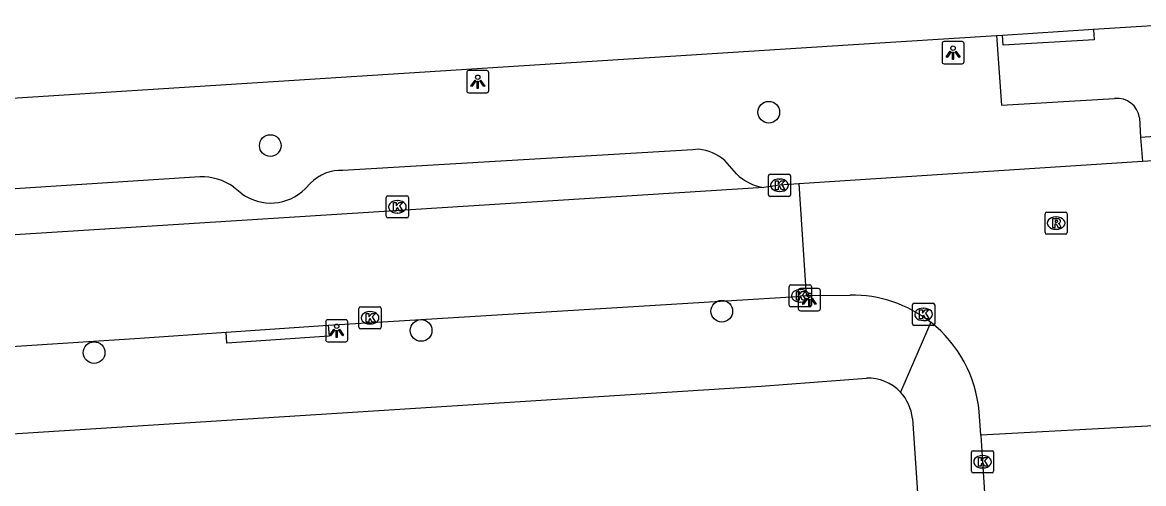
# Model space of a CAD drawing. Extents: x 159689 to 160786, y 387323 to 388339.
# Drawn here: x 160354.6 to 160405.2, y 388297.7 to 388318.5 of the extents above; entities that cross this region are included whole.
import ezdxf

# ---------------------------------------------------------------- set-up
doc = ezdxf.new("R2010")
doc.units = 0
for name, color, linetype in [('IMGEO_Boom', 7, 'Continuous'), ('IMGEO_Kolk', 7, 'Continuous'), ('IMGEO_Lichtpunt', 7, 'Continuous'), ('IMGEO_Parkeervlak_open', 7, 'Continuous'), ('IMGEO_Rijbaan_lokaal_open', 7, 'Continuous'), ('IMGEO_Rijbaan_regionaal_gesloten', 7, 'Continuous'), ('IMGEO_Rioolput', 7, 'Continuous'), ('IMGEO_Voetpad_open', 7, 'Continuous')]:
    doc.layers.add(name, color=color, linetype=linetype)

msp = doc.modelspace()

# ---------------------------------------------------------------- linework, layer by layer
at = {"layer": 'IMGEO_Boom'}
for centre in [(160388.252, 388314.478), (160365.766, 388312.972), (160386.13, 388305.501), (160372.57, 388304.632), (160357.817, 388303.633)]:
    msp.add_circle(centre, 0.489, dxfattribs=at)
at = {"layer": 'IMGEO_Kolk'}
for p, q in [((160388.236, 388310.755), (160388.236, 388311.607)), ((160388.311, 388311.681), (160389.163, 388311.681)), ((160388.724, 388311.461), (160388.749, 388311.461)), ((160389.237, 388311.607), (160389.237, 388310.755)), ((160388.747, 388310.901), (160388.722, 388310.901)), ((160370.999, 388309.782), (160370.999, 388310.634)), ((160371.074, 388310.708), (160371.926, 388310.708)), ((160371.487, 388310.488), (160371.512, 388310.488)), ((160372, 388310.634), (160372, 388309.782)), ((160389.163, 388310.681), (160388.311, 388310.681)), ((160371.51, 388309.928), (160371.485, 388309.928)), ((160371.926, 388309.708), (160371.074, 388309.708)), ((160389.174, 388305.769), (160389.174, 388306.621)), ((160389.249, 388306.695), (160390.101, 388306.695)), ((160389.662, 388306.475), (160389.687, 388306.475)), ((160390.175, 388306.621), (160390.175, 388305.769)), ((160389.685, 388305.915), (160389.66, 388305.915)), ((160394.809, 388305.86), (160395.661, 388305.86)), ((160369.766, 388304.779), (160369.766, 388305.631)), ((160369.841, 388305.705), (160370.693, 388305.705)), ((160370.254, 388305.485), (160370.279, 388305.485)), ((160370.767, 388305.631), (160370.767, 388304.779)), ((160390.101, 388305.695), (160389.249, 388305.695)), ((160394.734, 388304.934), (160394.734, 388305.786)), ((160395.222, 388305.64), (160395.247, 388305.64)), ((160395.735, 388305.786), (160395.735, 388304.934)), ((160370.277, 388304.925), (160370.252, 388304.925)), ((160395.661, 388304.86), (160394.809, 388304.86)), ((160395.245, 388305.08), (160395.22, 388305.08)), ((160370.693, 388304.705), (160369.841, 388304.705)), ((160397.394, 388298.285), (160397.394, 388299.137)), ((160397.469, 388299.211), (160398.321, 388299.211)), ((160397.882, 388298.991), (160397.907, 388298.991)), ((160398.395, 388299.137), (160398.395, 388298.285)), ((160397.905, 388298.431), (160397.88, 388298.431)), ((160398.321, 388298.211), (160397.469, 388298.211))]:
    msp.add_line(p, q, dxfattribs=at)
for points in [[(160388.236, 388310.755), (160388.236, 388311.607)], [(160388.311, 388311.681), (160389.163, 388311.681)], [(160388.557, 388311.381), (160388.68, 388311.381), (160388.68, 388311.23), (160388.81, 388311.381), (160388.974, 388311.381), (160388.828, 388311.23), (160388.981, 388310.981), (160388.829, 388310.981), (160388.744, 388311.145), (160388.68, 388311.078), (160388.68, 388310.981), (160388.557, 388310.981), (160388.557, 388311.381)], [(160389.237, 388311.607), (160389.237, 388310.755)], [(160370.999, 388309.782), (160370.999, 388310.634)], [(160371.074, 388310.708), (160371.926, 388310.708)], [(160371.32, 388310.408), (160371.443, 388310.408), (160371.443, 388310.257), (160371.573, 388310.408), (160371.737, 388310.408), (160371.591, 388310.257), (160371.744, 388310.008), (160371.592, 388310.008), (160371.507, 388310.172), (160371.443, 388310.105), (160371.443, 388310.008), (160371.32, 388310.008), (160371.32, 388310.408)], [(160372, 388310.634), (160372, 388309.782)], [(160389.163, 388310.681), (160388.311, 388310.681)], [(160371.926, 388309.708), (160371.074, 388309.708)], [(160389.174, 388305.769), (160389.174, 388306.621)], [(160389.249, 388306.695), (160390.101, 388306.695)], [(160389.495, 388306.395), (160389.618, 388306.395), (160389.618, 388306.244), (160389.748, 388306.395), (160389.912, 388306.395), (160389.766, 388306.244), (160389.919, 388305.995), (160389.767, 388305.995), (160389.682, 388306.159), (160389.618, 388306.092), (160389.618, 388305.995), (160389.495, 388305.995), (160389.495, 388306.395)], [(160390.175, 388306.621), (160390.175, 388305.769)], [(160394.809, 388305.86), (160395.661, 388305.86)], [(160369.766, 388304.779), (160369.766, 388305.631)], [(160369.841, 388305.705), (160370.693, 388305.705)], [(160370.087, 388305.405), (160370.21, 388305.405), (160370.21, 388305.254), (160370.34, 388305.405), (160370.504, 388305.405), (160370.358, 388305.254), (160370.511, 388305.005), (160370.359, 388305.005), (160370.274, 388305.169), (160370.21, 388305.102), (160370.21, 388305.005), (160370.087, 388305.005), (160370.087, 388305.405)], [(160370.767, 388305.631), (160370.767, 388304.779)], [(160390.101, 388305.695), (160389.249, 388305.695)], [(160394.734, 388304.934), (160394.734, 388305.786)], [(160395.055, 388305.56), (160395.178, 388305.56), (160395.178, 388305.409), (160395.308, 388305.56), (160395.472, 388305.56), (160395.326, 388305.409), (160395.479, 388305.16), (160395.327, 388305.16), (160395.242, 388305.324), (160395.178, 388305.257), (160395.178, 388305.16), (160395.055, 388305.16), (160395.055, 388305.56)], [(160395.735, 388305.786), (160395.735, 388304.934)], [(160395.661, 388304.86), (160394.809, 388304.86)], [(160370.693, 388304.705), (160369.841, 388304.705)], [(160397.394, 388298.285), (160397.394, 388299.137)], [(160397.469, 388299.211), (160398.321, 388299.211)], [(160397.715, 388298.911), (160397.838, 388298.911), (160397.838, 388298.76), (160397.968, 388298.911), (160398.132, 388298.911), (160397.986, 388298.76), (160398.139, 388298.511), (160397.987, 388298.511), (160397.902, 388298.675), (160397.838, 388298.608), (160397.838, 388298.511), (160397.715, 388298.511), (160397.715, 388298.911)], [(160398.395, 388299.137), (160398.395, 388298.285)], [(160398.321, 388298.211), (160397.469, 388298.211)]]:
    msp.add_lwpolyline(points, dxfattribs=at)
for centre, start, end in [((160388.313, 388311.605), 91.552, 178.448), ((160388.313, 388311.605), 91.552, 178.448), ((160389.161, 388311.605), 1.552, 88.448), ((160389.161, 388311.605), 1.552, 88.448), ((160371.076, 388310.632), 91.552, 178.448), ((160371.076, 388310.632), 91.552, 178.448), ((160371.924, 388310.632), 1.552, 88.448), ((160371.924, 388310.632), 1.552, 88.448), ((160388.313, 388310.757), 181.552, 268.448), ((160388.313, 388310.757), 181.552, 268.448), ((160389.161, 388310.757), 271.552, 358.448), ((160389.161, 388310.757), 271.552, 358.448), ((160371.076, 388309.784), 181.552, 268.448), ((160371.076, 388309.784), 181.552, 268.448), ((160371.924, 388309.784), 271.552, 358.448), ((160371.924, 388309.784), 271.552, 358.448), ((160389.251, 388306.619), 91.552, 178.448), ((160389.251, 388306.619), 91.552, 178.448), ((160390.099, 388306.619), 1.552, 88.448), ((160390.099, 388306.619), 1.552, 88.448), ((160394.811, 388305.784), 91.552, 178.448), ((160394.811, 388305.784), 91.552, 178.448), ((160395.659, 388305.784), 1.552, 88.448), ((160395.659, 388305.784), 1.552, 88.448), ((160369.843, 388305.629), 91.552, 178.448), ((160369.843, 388305.629), 91.552, 178.448), ((160370.691, 388305.629), 1.552, 88.448), ((160370.691, 388305.629), 1.552, 88.448), ((160389.251, 388305.771), 181.552, 268.448), ((160389.251, 388305.771), 181.552, 268.448), ((160390.099, 388305.771), 271.552, 358.448), ((160390.099, 388305.771), 271.552, 358.448), ((160394.811, 388304.936), 181.552, 268.448), ((160394.811, 388304.936), 181.552, 268.448), ((160395.659, 388304.936), 271.552, 358.448), ((160395.659, 388304.936), 271.552, 358.448), ((160369.843, 388304.781), 181.552, 268.448), ((160369.843, 388304.781), 181.552, 268.448), ((160370.691, 388304.781), 271.552, 358.448), ((160370.691, 388304.781), 271.552, 358.448), ((160397.471, 388299.135), 91.552, 178.448), ((160397.471, 388299.135), 91.552, 178.448), ((160398.319, 388299.135), 1.552, 88.448), ((160398.319, 388299.135), 1.552, 88.448), ((160397.471, 388298.287), 181.552, 268.448), ((160397.471, 388298.287), 181.552, 268.448), ((160398.319, 388298.287), 271.552, 358.448), ((160398.319, 388298.287), 271.552, 358.448)]:
    msp.add_arc(centre, 0.0765, start, end, dxfattribs=at)
for centre, major_axis, ratio, start_param, end_param in [((160388.723, 388311.181), (-0.387, 0.002), 0.722429, 4.712389, 7.853982), ((160388.748, 388311.181), (-0.39, 0.002), 0.717154, 1.570796, 4.712389), ((160371.486, 388310.208), (-0.387, 0.002), 0.722429, 4.712389, 7.853982), ((160371.511, 388310.208), (-0.39, 0.002), 0.717154, 1.570796, 4.712389), ((160389.661, 388306.195), (-0.387, 0.002), 0.722429, 4.712389, 7.853982), ((160389.686, 388306.195), (-0.39, 0.002), 0.717154, 1.570796, 4.712389), ((160370.253, 388305.205), (-0.387, 0.002), 0.722429, 4.712389, 7.853982), ((160370.278, 388305.205), (-0.39, 0.002), 0.717154, 1.570796, 4.712389), ((160395.221, 388305.36), (-0.387, 0.002), 0.722429, 4.712389, 7.853982), ((160395.246, 388305.36), (-0.39, 0.002), 0.717154, 1.570796, 4.712389), ((160397.881, 388298.711), (-0.387, 0.002), 0.722429, 4.712389, 7.853982), ((160397.906, 388298.711), (-0.39, 0.002), 0.717154, 1.570796, 4.712389)]:
    msp.add_ellipse(centre, major_axis=major_axis, ratio=ratio, start_param=start_param, end_param=end_param, dxfattribs=at)
at = {"layer": 'IMGEO_Lichtpunt'}
for p, q in [((160396.066, 388317.567), (160396.066, 388316.76)), ((160396.066, 388317.567), (160396.066, 388316.76)), ((160396.968, 388317.662), (160396.16, 388317.662)), ((160396.968, 388317.662), (160396.16, 388317.662)), ((160397.062, 388316.76), (160397.062, 388317.567)), ((160397.062, 388316.76), (160397.062, 388317.567)), ((160396.16, 388316.666), (160396.968, 388316.666)), ((160396.16, 388316.666), (160396.968, 388316.666)), ((160374.626, 388316.257), (160374.626, 388315.45)), ((160374.626, 388316.257), (160374.626, 388315.45)), ((160375.528, 388316.352), (160374.72, 388316.352)), ((160375.528, 388316.352), (160374.72, 388316.352)), ((160375.622, 388315.45), (160375.622, 388316.257)), ((160375.622, 388315.45), (160375.622, 388316.257)), ((160374.72, 388315.356), (160375.528, 388315.356)), ((160374.72, 388315.356), (160375.528, 388315.356)), ((160389.581, 388306.424), (160389.581, 388305.617)), ((160389.581, 388306.424), (160389.581, 388305.617)), ((160390.483, 388306.519), (160389.675, 388306.519)), ((160390.483, 388306.519), (160389.675, 388306.519)), ((160390.577, 388305.617), (160390.577, 388306.424)), ((160390.577, 388305.617), (160390.577, 388306.424)), ((160389.675, 388305.523), (160390.483, 388305.523)), ((160389.675, 388305.523), (160390.483, 388305.523)), ((160368.264, 388305.023), (160368.264, 388304.216)), ((160368.264, 388305.023), (160368.264, 388304.216)), ((160369.166, 388305.118), (160368.358, 388305.118)), ((160369.166, 388305.118), (160368.358, 388305.118)), ((160369.26, 388304.216), (160369.26, 388305.023)), ((160369.26, 388304.216), (160369.26, 388305.023)), ((160368.358, 388304.122), (160369.166, 388304.122)), ((160368.358, 388304.122), (160369.166, 388304.122))]:
    msp.add_line(p, q, dxfattribs=at)
for points in [[(160396.44, 388317.231), (160396.479, 388317.203), (160396.291, 388316.941), (160396.253, 388316.968), (160396.44, 388317.231)], [(160396.542, 388317.183), (160396.589, 388317.183), (160396.589, 388316.861), (160396.542, 388316.861), (160396.542, 388317.183)], [(160396.652, 388317.203), (160396.69, 388317.23), (160396.877, 388316.968), (160396.838, 388316.94), (160396.652, 388317.203)], [(160375, 388315.921), (160375.039, 388315.893), (160374.851, 388315.631), (160374.813, 388315.658), (160375, 388315.921)], [(160375.212, 388315.893), (160375.25, 388315.92), (160375.437, 388315.658), (160375.398, 388315.63), (160375.212, 388315.893)], [(160375.102, 388315.873), (160375.149, 388315.873), (160375.149, 388315.551), (160375.102, 388315.551), (160375.102, 388315.873)], [(160389.955, 388306.088), (160389.994, 388306.06), (160389.806, 388305.798), (160389.768, 388305.825), (160389.955, 388306.088)], [(160390.057, 388306.04), (160390.104, 388306.04), (160390.104, 388305.718), (160390.057, 388305.718), (160390.057, 388306.04)], [(160390.167, 388306.06), (160390.205, 388306.087), (160390.392, 388305.825), (160390.353, 388305.797), (160390.167, 388306.06)], [(160368.638, 388304.687), (160368.677, 388304.659), (160368.489, 388304.397), (160368.451, 388304.424), (160368.638, 388304.687)], [(160368.74, 388304.639), (160368.787, 388304.639), (160368.787, 388304.317), (160368.74, 388304.317), (160368.74, 388304.639)], [(160368.85, 388304.659), (160368.888, 388304.686), (160369.075, 388304.424), (160369.036, 388304.396), (160368.85, 388304.659)]]:
    msp.add_lwpolyline(points, dxfattribs=at)
for centre in [(160396.565, 388317.365), (160375.125, 388316.055), (160390.08, 388306.222), (160368.763, 388304.821)]:
    msp.add_circle(centre, 0.0994, dxfattribs=at)
for centre, start, end in [((160396.16, 388317.567), 90, 180), ((160396.16, 388317.567), 90, 180), ((160396.968, 388317.567), 0, 90), ((160396.968, 388317.567), 0, 90), ((160396.16, 388316.76), 180, 270), ((160396.16, 388316.76), 180, 270), ((160396.968, 388316.76), 270, 0), ((160396.968, 388316.76), 270, 360), ((160374.72, 388316.257), 90, 180), ((160374.72, 388316.257), 90, 180), ((160375.528, 388316.257), 0, 90), ((160375.528, 388316.257), 0, 90), ((160374.72, 388315.45), 180, 270), ((160374.72, 388315.45), 180, 270), ((160375.528, 388315.45), 270, 0), ((160375.528, 388315.45), 270, 360), ((160389.675, 388306.424), 90, 180), ((160389.675, 388306.424), 90, 180), ((160390.483, 388306.424), 0, 90), ((160390.483, 388306.424), 0, 90), ((160389.675, 388305.617), 180, 270), ((160389.675, 388305.617), 180, 270), ((160390.483, 388305.617), 270, 0), ((160390.483, 388305.617), 270, 360), ((160368.358, 388305.023), 90, 180), ((160368.358, 388305.023), 90, 180), ((160369.166, 388305.023), 0, 90), ((160369.166, 388305.023), 0, 90), ((160368.358, 388304.216), 180, 270), ((160368.358, 388304.216), 180, 270), ((160369.166, 388304.216), 270, 0), ((160369.166, 388304.216), 270, 360)]:
    msp.add_arc(centre, 0.0946, start, end, dxfattribs=at)
at = {"layer": 'IMGEO_Parkeervlak_open'}
for points in [[(160385.083, 388312.808), (160384.82, 388312.782), (160369.045, 388311.851)], [(160386.791, 388311.694), (160386.264, 388312.296)], [(160362.594, 388311.557), (160345.665, 388310.462)], [(160364.483, 388310.799), (160364.102, 388311.103)], [(160367.582, 388311.282), (160367.337, 388311.022)]]:
    msp.add_lwpolyline(points, dxfattribs=at)
for centre, radius, start, end in [((160384.896, 388310.759), 2.057, 48.3328, 84.7907), ((160362.699, 388309.176), 2.384, 53.9566, 92.5334), ((160368.96, 388309.905), 1.948, 87.4915, 135.0133), ((160388.392, 388313.352), 2.304, 226.0007, 260.7948), ((160365.778, 388312.594), 2.213, 234.1758, 314.7598)]:
    msp.add_arc(centre, radius, start, end, dxfattribs=at)
at = {"layer": 'IMGEO_Rijbaan_lokaal_open'}
for points in [[(160408.152, 388312.454), (160405.116, 388312.257)], [(160405.116, 388312.257), (160389.601, 388311.25)], [(160388.023, 388311.077), (160210.086, 388299.838)], [(160389.601, 388311.25), (160388.737, 388311.181), (160388.023, 388311.077)], [(160389.601, 388311.25), (160389.933, 388306.204)], [(160368.383, 388304.876), (160389.512, 388306.163), (160389.675, 388306.195), (160389.933, 388306.204)], [(160389.933, 388306.204), (160391.923, 388306.23)], [(160363.77, 388304.556), (160368.383, 388304.876)], [(160351.061, 388303.719), (160359.886, 388304.286), (160363.77, 388304.556)], [(160397.823, 388299.911), (160397.739, 388300.975)], [(160405.613, 388300.332), (160397.823, 388299.911)], [(160397.823, 388299.911), (160397.895, 388298.711), (160398.965, 388282.361), (160400.307, 388262.453), (160401.055, 388251.322), (160401.379, 388246.056)]]:
    msp.add_lwpolyline(points, dxfattribs=at)
for centre, radius, start, end in [((160392.001, 388300.471), 5.759, 51.8441, 90.7762), ((160391.999, 388300.469), 5.762, 5.0361, 51.8452)]:
    msp.add_arc(centre, radius, start, end, dxfattribs=at)
at = {"layer": 'IMGEO_Rijbaan_regionaal_gesloten'}
for points in [[(160402.897, 388318.218), (160407.722, 388318.526)], [(160190.331, 388304.538), (160199.88, 388305.266), (160228.902, 388307.039), (160299.632, 388311.63), (160391.839, 388317.513), (160398.521, 388317.939)], [(160398.521, 388317.939), (160398.79, 388317.956)], [(160398.79, 388317.956), (160402.897, 388318.218)]]:
    msp.add_lwpolyline(points, dxfattribs=at)
at = {"layer": 'IMGEO_Rioolput'}
for p, q in [((160400.712, 388309.048), (160400.712, 388309.9)), ((160400.787, 388309.974), (160401.639, 388309.974)), ((160401.713, 388309.9), (160401.713, 388309.048)), ((160401.2, 388309.754), (160401.225, 388309.754)), ((160401.639, 388308.974), (160400.787, 388308.974)), ((160401.223, 388309.194), (160401.198, 388309.194))]:
    msp.add_line(p, q, dxfattribs=at)
for points in [[(160400.712, 388309.048), (160400.712, 388309.9)], [(160400.787, 388309.974), (160401.639, 388309.974)], [(160401.713, 388309.9), (160401.713, 388309.048)], [(160401.301, 388309.672), (160401.049, 388309.674), (160401.049, 388309.274)], [(160401.049, 388309.274), (160401.173, 388309.274), (160401.173, 388309.436), (160401.184, 388309.436)], [(160401.227, 388309.593), (160401.173, 388309.593), (160401.173, 388309.512)], [(160401.173, 388309.512), (160401.225, 388309.512)], [(160401.231, 388309.407), (160401.302, 388309.274), (160401.442, 388309.274), (160401.377, 388309.4)], [(160401.639, 388308.974), (160400.787, 388308.974)]]:
    msp.add_lwpolyline(points, dxfattribs=at)
for centre, radius, start, end in [((160400.789, 388309.898), 0.0765, 91.552, 178.448), ((160400.789, 388309.898), 0.0765, 91.552, 178.448), ((160401.637, 388309.898), 0.0765, 1.552, 88.448), ((160401.637, 388309.898), 0.0765, 1.552, 88.448), ((160401.183, 388309.383), 0.0533, 26.0293, 88.6989), ((160401.209, 388309.701), 0.19, 274.7715, 282.9687), ((160401.233, 388309.497), 0.0964, 77.0061, 93.1865), ((160401.247, 388309.554), 0.0378, 276.6634, 79.6772), ((160401.3, 388309.562), 0.109, 350.3612, 89.416), ((160401.298, 388309.562), 0.112, 277.5842, 350.9817), ((160401.282, 388309.347), 0.108, 29.5134, 73.7905), ((160400.789, 388309.05), 0.0765, 181.552, 268.448), ((160400.789, 388309.05), 0.0765, 181.552, 268.448), ((160401.637, 388309.05), 0.0765, 271.552, 358.448), ((160401.637, 388309.05), 0.0765, 271.552, 358.448)]:
    msp.add_arc(centre, radius, start, end, dxfattribs=at)
for centre, major_axis, ratio, start_param, end_param in [((160401.199, 388309.474), (-0.387, 0.002), 0.722429, 4.712389, 7.853982), ((160401.224, 388309.474), (-0.39, 0.002), 0.717154, 1.570796, 4.712389)]:
    msp.add_ellipse(centre, major_axis=major_axis, ratio=ratio, start_param=start_param, end_param=end_param, dxfattribs=at)
at = {"layer": 'IMGEO_Voetpad_open'}
for points in [[(160398.521, 388317.939), (160398.745, 388314.787), (160403.853, 388315.091)], [(160402.897, 388318.218), (160402.925, 388317.738), (160398.817, 388317.497), (160398.79, 388317.956)], [(160404.974, 388314.227), (160405.023, 388313.336)], [(160408.041, 388313.546), (160405.023, 388313.336)], [(160405.023, 388313.336), (160405.116, 388312.257)], [(160368.383, 388304.876), (160368.416, 388304.378), (160363.803, 388304.058), (160363.77, 388304.556)], [(160395.559, 388305), (160394.192, 388301.851)], [(160149.004, 388286.929), (160387.915, 388302.12), (160392.653, 388302.487)], [(160394.729, 388300.667), (160398.544, 388244.259)]]:
    msp.add_lwpolyline(points, dxfattribs=at)
for centre, radius, start, end in [((160403.973, 388314.088), 1.011, 7.9308, 96.8234), ((160392.72, 388300.468), 2.02, 43.2048, 91.8889), ((160392.71, 388300.465), 2.029, 5.7073, 43.0857)]:
    msp.add_arc(centre, radius, start, end, dxfattribs=at)

doc.saveas('drawing.dxf')
